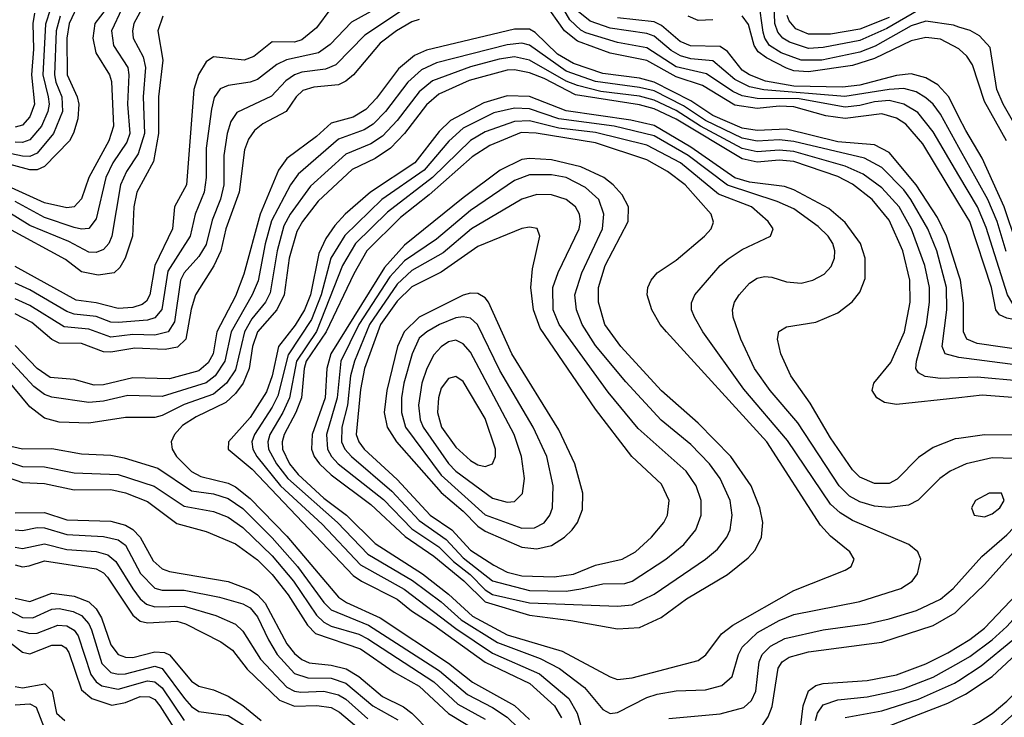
# Model space of a CAD drawing. Header units: inches. Extents: x 501365 to 657855, y 482276 to 547543.
# Tile 882 of 957: x 617442 to 620123, y 510919 to 512820. Entities that reach past the tile are written whole.
import ezdxf

# ---------------------------------------------------------------- set-up
doc = ezdxf.new("R2010")
doc.units = ezdxf.units.IN
doc.header["$MEASUREMENT"] = 0
doc.layers.add('A6511', color=7, linetype='Continuous')
doc.layers.add('A6521', color=7, linetype='Continuous')

msp = doc.modelspace()

# ---------------------------------------------------------------- linework, layer by layer
at = {"layer": 'A6511', "color": 5}
for points, elevation in [([(617770, 512971.1), (617646.9, 512810), (617641.3, 512770), (617649.6, 512730), (617686.5, 512670), (617691.8, 512651.8), (617697.8, 512530), (617684.5, 512490), (617630.5, 512390), (617610, 512331.9), (617590, 512310.3), (617570, 512307.1), (617510, 512320.9), (617410, 512366.8)], 3920), ([(618487.1, 512892.9), (618346.1, 512813.9), (618287.6, 512752.4), (618255.7, 512730), (618168.7, 512711.3), (618142.3, 512697.7), (618090, 512657.4), (618070, 512650.2), (618010, 512641.3), (617988.2, 512631.8), (617971.8, 512608.2), (617964, 512576), (617950.3, 512469.7), (617950, 512390), (617944.1, 512350), (617920.1, 512290), (617906.3, 512230), (617845.5, 512134.5), (617829.1, 512030.9), (617810, 512007.4), (617790, 512001.5), (617710, 511994.6), (617690, 511996.3), (617650, 512011.3), (617590, 512017.7), (617570, 512024.8), (617470, 512084.1), (617430, 512102.6)], 4040), ([(620000, 512395.8), (619930, 512514.6), (619887.7, 512567.7), (619850.3, 512590.3), (619810, 512599.6), (619770, 512596.7), (619730, 512586.2), (619690, 512581.9), (619564.7, 512604.7), (619450, 512605.8), (619410, 512612.8), (619384.2, 512624.2), (619312.3, 512672.3), (619230, 512691.6), (619150, 512743.9), (619070, 512757.9), (618984.2, 512784.2), (618970, 512792), (618940.3, 512820.3), (618900.1, 512890)], 4060), ([(619890, 512845.8), (619803.8, 512796.2), (619730, 512763.6), (619630, 512744.3), (619590, 512741.8), (619538.7, 512758.7), (619520.3, 512770), (619506.3, 512786.3), (619498.4, 512810), (619495.7, 512890)], 3940), ([(617604.7, 512870), (617576.5, 512810), (617570.8, 512770), (617571.4, 512670), (617598.9, 512610), (617603.4, 512590), (617600.5, 512550), (617589, 512511), (617577.8, 512490), (617510, 512420.5), (617490, 512411.5), (617470, 512411.2), (617304.5, 512455.5)], 3880), ([(620000, 512319.1), (619902, 512482), (619855.7, 512535.7), (619830, 512551.9), (619790, 512564), (619690, 512550.9), (619637.9, 512557.9), (619550, 512583), (619510, 512584.6), (619450, 512578.2), (619390, 512587.3), (619301.2, 512641.2), (619230, 512664.6), (619150, 512708.7), (619050, 512729.3), (618961.5, 512761.5), (618925.8, 512790), (618870, 512868.3)], 4080), ([(620000, 512800.3), (619985.1, 512805.1), (619910, 512816.6), (619870, 512803.5), (619771.9, 512748.1), (619730, 512731.6), (619626.7, 512710), (619570, 512709.8), (619516.2, 512730), (619484.2, 512750), (619471, 512770), (619466.6, 512786.6), (619455.3, 512870)], 3960), ([(617552.5, 512830), (617541.8, 512790), (617537.1, 512670), (617540.5, 512650), (617557.2, 512610), (617558.3, 512570), (617533.8, 512510), (617490, 512456.4), (617470, 512447.7), (617450, 512448), (617390, 512461.4)], 3860), ([(617774.6, 512850), (617753.2, 512810), (617749.2, 512790), (617751.4, 512770), (617778.6, 512718.6), (617784.6, 512690), (617778, 512610), (617781.7, 512510), (617765.1, 512454.9), (617733.2, 512406.8), (617716.5, 512370), (617693, 512230), (617684.7, 512210), (617670, 512194.4), (617650, 512185.5), (617630, 512186.4), (617575.6, 512215.6), (617470, 512259.3), (617410, 512296.2)], 3960), ([(617831.9, 512830), (617818, 512790), (617832.3, 512710), (617819.8, 512610), (617819.8, 512510), (617806.6, 512433.4), (617761.5, 512350), (617753.2, 512310), (617748.9, 512230), (617728.9, 512170), (617715.2, 512144.8), (617699.5, 512130), (617656.2, 512123.8), (617610, 512132.9), (617566.6, 512166.6), (617410, 512252.3)], 3980), ([(618289.6, 512850.4), (618250, 512798.3), (618210, 512765.4), (618190, 512759.4), (618130, 512759.6), (618079.9, 512720.1), (618053.1, 512710), (617970, 512719.2), (617950, 512705), (617929.4, 512670.6), (617915.9, 512630), (617896.6, 512370), (617863.3, 512310), (617858.3, 512250), (617809.9, 512150.1), (617796.8, 512070), (617787.2, 512052.8), (617775.6, 512044.4), (617750, 512036), (617710, 512033.6), (617650, 512049), (617596, 512056), (617430, 512147.5)], 4020), ([(617525.8, 512850), (617512.1, 512807.9), (617505.1, 512670), (617519.8, 512610), (617522.3, 512590), (617518.8, 512570), (617501.1, 512530), (617470, 512492.5), (617450, 512485.6), (617430, 512486.5)], 3840), ([(617720.2, 512850), (617691.9, 512790), (617697.4, 512750), (617736.3, 512690), (617739.2, 512670), (617735.8, 512590), (617741.9, 512510), (617733.7, 512486.3), (617696.1, 512430), (617676.4, 512390), (617650, 512278), (617630, 512251.6), (617610, 512249.4), (617590, 512254.2), (617510, 512281.2), (617430, 512324.7)], 3940), ([(618490.3, 512849.7), (618381.9, 512778.1), (618302.7, 512697.3), (618274.8, 512685.2), (618210, 512677.2), (618190, 512670.4), (618166.7, 512653.3), (618127.7, 512612.3), (618033, 512567), (618016.9, 512543.1), (618007.1, 512510), (617997.9, 512450), (617998, 512370), (617988.9, 512331.1), (617966.5, 512273.5), (617950, 512207.8), (617930, 512175), (617890, 512130.7), (617879.7, 512110), (617863.3, 511996.7), (617846.3, 511970), (617810, 511960.8), (617750, 511962.2), (617690, 511955.4), (617630, 511976.6), (617562.8, 511982.8), (617470, 512041.8), (617430, 512059.8)], 4060), ([(617482.3, 512837.7), (617478.1, 512810), (617479.7, 512740.3), (617474.2, 512670), (617482.7, 512590), (617470, 512555.1), (617450, 512532.7), (617430, 512527.8)], 3820), ([(620000, 512472.3), (619950, 512562.4), (619929.8, 512589.8), (619910, 512607.6), (619883.3, 512623.3), (619850, 512632.7), (619810.3, 512630.3), (619689.2, 512610.8), (619468.9, 512628.9), (619430, 512637.5), (619390, 512657.3), (619330, 512708.3), (619270, 512713.7), (619241.5, 512721.5), (619216.1, 512736.1), (619170, 512775.3), (619150, 512782.3), (619050, 512797), (618995.8, 512815.8), (618962.8, 512842.8)], 4040), ([(619330, 512820.3), (619290, 512818.2), (619262.2, 512830)], 3980), ([(620000, 512740.4), (619950, 512767.1), (619910, 512771.4), (619870, 512762.9), (619770, 512714.3), (619710, 512695.7), (619590, 512677.8), (619550, 512681.3), (619530, 512688.4), (619476.1, 512716.1), (619453.1, 512733.1), (619442, 512750), (619427, 512807), (619410, 512830.6)], 3980), ([(619810, 512826.3), (619730, 512794.4), (619650, 512781), (619590, 512781.1), (619555.6, 512795.6), (619537.4, 512817.4), (619532.1, 512832.1)], 3920), ([(618530, 512821.1), (618510, 512814.1), (618468, 512790), (618423.4, 512756.6), (618351, 512670), (618330, 512652.4), (618310, 512642.9), (618243.4, 512636.6), (618213.1, 512626.9), (618194.6, 512610), (618167.3, 512570), (618104, 512536), (618081.4, 512518.6), (618064.9, 512495.1), (618054.1, 512465.9), (618039.6, 512350), (618003.4, 512250), (617989.4, 512190), (617970.9, 512149.1), (617921.2, 512070), (617908.6, 512031.4), (617894.9, 511950), (617871.9, 511928.1), (617838.5, 511921.5), (617755.2, 511924.8), (617690, 511914.1), (617670, 511915.4), (617610, 511938), (617550, 511938.6), (617530, 511948.8), (617475.1, 511995.1), (617430, 512019)], 4080), ([(620000, 512555), (619972.6, 512610), (619942.7, 512642.7), (619910, 512662.1), (619870, 512672.8), (619830, 512667.8), (619730, 512641.8), (619683.2, 512636.8), (619550, 512639.4), (619472.9, 512652.9), (619430, 512669.8), (619410, 512682.6), (619370, 512733.7), (619350, 512747.3), (619268.7, 512748.7), (619241.1, 512761.1), (619190, 512804.5), (619170, 512814.5), (619070, 512825.6)], 4020), ([(620000, 512124.1), (619965.9, 512230), (619941.1, 512281.1), (619883.1, 512370), (619810, 512457.9), (619770, 512479.3), (619670, 512487.6), (619530, 512522), (619450, 512518.7), (619410, 512524.7), (619330, 512559.6), (619270, 512599.3), (619170, 512650.2), (619130, 512660.8), (619030, 512673.7), (618950, 512700.9), (618906.7, 512726.7), (618845.7, 512785.7), (618830, 512794.6), (618790, 512794.2), (618550, 512737.5), (618517.2, 512722.8), (618473.8, 512686.2), (618413.9, 512606.1), (618384.4, 512575.6), (618350, 512554.8), (618290, 512537.9), (618250, 512502.1), (618170, 512442.1), (618147, 512410), (618097.2, 512290), (618052.9, 512127.1), (618030, 512066.8), (617978.6, 511970), (617969.2, 511910), (617955, 511885), (617930, 511863.2), (617850, 511841.5), (617750, 511843.9), (617670, 511824.8), (617644.6, 511824.6), (617590, 511839.5), (617525.4, 511845.4), (617490, 511869.4), (617430, 511932.1)], 4120), ([(620000, 511899.2), (619999.3, 511899.3), (619962.1, 511910), (619954.1, 511930), (619966.9, 512030), (619965.8, 512090), (619940.1, 512190), (619914.9, 512250), (619868.9, 512330), (619850, 512356.5), (619790, 512417.4), (619742.6, 512442.6), (619550, 512487.9), (619510, 512492.8), (619450, 512489.2), (619410, 512497.1), (619310, 512545.3), (619250, 512585.1), (619170, 512626), (619130, 512635.9), (619010, 512651.6), (618930, 512680.1), (618830, 512750.6), (618810, 512756.2), (618770, 512752), (618577.5, 512702.5), (618536.5, 512683.5), (618498.8, 512650), (618438.4, 512570), (618404.4, 512535.6), (618379.8, 512520.2), (618310, 512494.4), (618200.7, 512399.3), (618179.9, 512370), (618128, 512272), (618110.5, 512209.5), (618091.7, 512108.3), (618075.3, 512070), (618018.4, 511970), (618000.9, 511890), (617974, 511850), (617949.6, 511830.4), (617830, 511793.3), (617736.5, 511796.5), (617670, 511780.7), (617630, 511777), (617530, 511791.6), (617510, 511799), (617480.6, 511820.6), (617413.4, 511893.4)], 4140), ([(620000, 511844.3), (619950, 511842.4), (619908.2, 511848.2), (619890, 511858), (619882.8, 511870), (619884.5, 511890), (619911.5, 511990), (619920.2, 512050), (619919.7, 512090), (619907.3, 512150), (619870.3, 512249.7), (619837.4, 512310), (619790, 512361.6), (619739.5, 512399.5), (619690, 512421.4), (619550, 512461), (619510, 512464.6), (619450, 512460.4), (619410, 512469.3), (619296.2, 512530), (619230, 512572.5), (619170, 512601.3), (619130, 512611.8), (619024.8, 512624.8), (618960.8, 512640.9), (618930, 512652.7), (618830, 512710.2), (618790, 512718.8), (618747.5, 512712.5), (618670, 512692.2), (618566.3, 512653.7), (618530, 512623.5), (618470, 512545.8), (618430, 512502.9), (618398.4, 512481.6), (618330, 512453.7), (618233.8, 512366.2), (618178.7, 512290), (618161.7, 512258.3), (618142.9, 512190), (618124.3, 512075.7), (618111.2, 512050), (618074.6, 512005.4), (618054.6, 511970), (618030, 511866.2), (618005.5, 511830), (617970, 511799.7), (617890, 511771.5), (617830, 511741.3), (617810, 511736.3), (617730, 511735.7), (617630, 511720.8), (617550, 511723.1), (617510, 511734.4), (617470, 511764.9), (617403.9, 511843.9)], 4160), ([(620000, 511789.9), (619830, 511772), (619796.8, 511776.8), (619776.5, 511790), (619763.7, 511810), (619768.2, 511830), (619814.1, 511886), (619851.4, 511970), (619867.1, 512050), (619866.6, 512110), (619847.4, 512190), (619810, 512274.3), (619763.3, 512330), (619710, 512371.6), (619670, 512393.2), (619550, 512433.5), (619510, 512437), (619450, 512432.3), (619410, 512441), (619229.4, 512549.4), (619170, 512577.6), (619130, 512588.3), (618955.3, 512615.3), (618870, 512659.7), (618830, 512675.1), (618790, 512683.3), (618770, 512682.4), (618665.8, 512654.2), (618583.1, 512616.9), (618550, 512588.3), (618489.9, 512510.1), (618452, 512470), (618410, 512442), (618347.6, 512412.4), (618254.5, 512325.5), (618212, 512270), (618197, 512243), (618176.2, 512170), (618162.7, 512070), (618141.9, 512030), (618090, 511969.5), (618075.7, 511930), (618067, 511870), (618050.5, 511829.5), (618030, 511801.5), (618003.3, 511776.7), (617922.4, 511737.6), (617885.8, 511714.2), (617863.6, 511690), (617854.3, 511670), (617856.9, 511650), (617869.3, 511630), (617910, 511588.7), (617935.3, 511575.3), (618010, 511557.6), (618030, 511547.5), (618070, 511515.8), (618170, 511412.8), (618310, 511246.2), (618331.9, 511231.9), (618423.5, 511190), (618610, 511067), (618674.8, 511014.8), (618790, 510951.6), (618830, 510913.5)], 4180), ([(620000, 511679.3), (619990, 511677.9), (619930, 511654.5), (619890, 511627.5), (619832.1, 511567.9), (619810, 511556.6), (619770, 511556.3), (619730, 511573.1), (619710, 511593.7), (619650, 511681.1), (619594.9, 511774.9), (619541.9, 511850), (619514.9, 511910), (619506, 511950), (619509.9, 511970.1), (619530, 511983), (619610, 511996.1), (619670, 512021), (619708.9, 512051.1), (619730, 512077.4), (619744.8, 512115.2), (619745, 512170), (619731.5, 512210), (619690, 512267.7), (619646, 512306), (619550, 512356.4), (619525.3, 512365.3), (619430, 512377.5), (619389.5, 512389.5), (619270, 512472.9), (619170, 512531.7), (619106.5, 512546.5), (618930, 512572), (618830, 512611.3), (618770, 512613.2), (618705.9, 512594.1), (618614.9, 512545.1), (618584.4, 512515.6), (618517.7, 512430), (618397, 512350), (618328.4, 512290), (618300.4, 512259.6), (618276, 512224), (618256.6, 512183.4), (618233.8, 512070), (618218.1, 512030), (618192.4, 511987.6), (618146.7, 511930), (618129.5, 511850), (618114, 511806), (618070, 511735.7), (618010.6, 511670), (618010.1, 511650), (618075.6, 511595.6), (618350, 511305.8), (618372.6, 511290), (618470, 511240.9), (618508.9, 511208.9), (618570, 511170.2), (618710, 511069.3), (618831.3, 511011.3), (618898.7, 510950), (618917.5, 510917.5)], 4220), ([(620000, 511601), (619976, 511590), (619948.1, 511570), (619889.1, 511510.9), (619862.6, 511497.4), (619810, 511490.9), (619770, 511494.9), (619730, 511505.9), (619701.8, 511521.8), (619673.7, 511550), (619561.6, 511721.6), (619486.2, 511810), (619443.4, 511870), (619405.8, 511950), (619385.3, 512010), (619383.2, 512030), (619388.8, 512050), (619401.5, 512070), (619430, 512102.4), (619450, 512116.2), (619470, 512120.4), (619490, 512118.4), (619530, 512106), (619570, 512102.1), (619602.4, 512110), (619633, 512127), (619652.2, 512147.8), (619660.8, 512170), (619661.6, 512190), (619656.1, 512210), (619643.7, 512230), (619616.6, 512256.6), (619550, 512304.5), (619504.5, 512324.5), (619369.3, 512369.3), (619262.7, 512450), (619170, 512504), (619061.3, 512530), (618910, 512550.5), (618830, 512577.4), (618790, 512579.3), (618733.6, 512566.4), (618650, 512524.4), (618611.1, 512488.9), (618543.8, 512410), (618428.7, 512330), (618327.7, 512232.3), (618289.8, 512170), (618263.1, 512070), (618236.7, 512003.3), (618173.5, 511906.5), (618144.8, 511795.2), (618130, 511764.1), (618081.5, 511690), (618074.7, 511670), (618077, 511650), (618088.3, 511630), (618152.7, 511550), (618265.6, 511445.6), (618370, 511334.8), (618488.7, 511268.7), (618630, 511161.1), (618730, 511094.3), (618857.8, 511037.8), (618937.2, 510970), (618959.9, 510930), (619012.3, 510750)], 4240), ([(617350, 511673.7), (617449.6, 511650.4), (617530, 511652.1), (617610, 511637), (617690, 511633.2), (617726.5, 511626.5), (617818.2, 511598.2), (617910, 511536.6), (617970, 511527.8), (618010, 511515.4), (618050, 511488.1), (618130, 511408.6), (618198.8, 511330), (618270, 511231.9), (618290, 511211.7), (618392.3, 511170), (618585.5, 511045.5), (618661.3, 510981.3), (618730, 510945.6), (618770, 510919.2), (618799.3, 510890)], 4160), ([(617249.1, 511669.1), (617450, 511603), (617510, 511601.9), (617590, 511585), (617710, 511580.8), (617808.6, 511548.6), (617890, 511494.5), (617970, 511479.9), (618010, 511464.9), (618050, 511436.6), (618130, 511359.4), (618187.9, 511290), (618250, 511197.5), (618270, 511178.3), (618290, 511167.8), (618365.8, 511145.8), (618390, 511133), (618570, 511016.2), (618635.3, 510955.3), (618710, 510914.4)], 4140), ([(617230, 511635), (617450, 511559.4), (617510, 511556.6), (617590, 511539.3), (617690, 511539.9), (617730, 511530.9), (617790, 511507.1), (617870, 511447), (617950, 511425.5), (618030, 511391.7), (618090, 511348), (618130, 511308.5), (618173, 511253), (618225.4, 511170), (618247.8, 511147.8), (618370, 511106), (618462.1, 511042.2), (618530, 511003.7), (618609.6, 510929.7), (618697.1, 510877.1)], 4120), ([(617430, 511476.4), (617510, 511476.8), (617570, 511457.5), (617690, 511453.7), (617730, 511443.1), (617750.5, 511430.5), (617769.8, 511410), (617805.9, 511345.9), (617830, 511323.5), (617850, 511316.1), (618010, 511289.3), (618070, 511266.3), (618090, 511253.2), (618110.5, 511230.5), (618170, 511119.7), (618190, 511093.3), (618210, 511076.3), (618230, 511067.9), (618290, 511061.5), (618331.6, 511051.6), (618365.9, 511030), (618430, 510975.6), (618487.2, 510947.2), (618510, 510930.3), (618559.8, 510879.8)], 4080), ([(617430, 511430.3), (617450, 511427.9), (617490, 511436.6), (617510, 511435.6), (617570, 511416.9), (617670, 511412.2), (617710, 511402.4), (617730, 511388.1), (617771.2, 511311.2), (617810, 511271.3), (617830, 511265.9), (617890, 511265.7), (617986.1, 511246.1), (618050, 511228.1), (618070, 511217.3), (618090, 511193.3), (618119.2, 511130), (618143.3, 511090), (618190, 511038.2), (618226.6, 511026.6), (618290, 511025.4), (618330, 511012.5), (618403.6, 510950), (618471.8, 510911.8)], 4060), ([(617430, 511383.1), (617450, 511379.4), (617510, 511391.8), (617570, 511376.1), (617650.6, 511370.6), (617682.2, 511362.2), (617703.8, 511343.8), (617750, 511269), (617770, 511242.2), (617787.4, 511227.4), (617810, 511220.5), (617890, 511222.4), (617976.6, 511196.6), (618030, 511172.9), (618050, 511154), (618097.8, 511077.8), (618170, 511001.3), (618190, 510990.5), (618207.7, 510987.7), (618270, 510990.4), (618310, 510980.7), (618330, 510968.6), (618390, 510915.3)], 4040), ([(617430, 511334.9), (617450, 511329.6), (617468.3, 511331.6), (617510, 511345.6), (617650, 511323.9), (617670, 511313), (617681.1, 511301.1), (617750, 511197.7), (617770, 511180.8), (617790, 511176.5), (617870, 511181.3), (617893.6, 511173.6), (617990, 511125.2), (618021.7, 511101.7), (618061.1, 511050), (618150, 510965.4), (618190, 510949.1), (618251.6, 510951.6), (618290, 510945.8), (618312.7, 510932.7), (618399.8, 510859.8)], 4020), ([(619210, 510916), (619350, 510928.3), (619414.1, 510945.9), (619434.8, 510965.2), (619447.1, 510990), (619455.9, 511070), (619464.5, 511090), (619486.8, 511113.2), (619525.9, 511134.1), (619630, 511157.6), (619750, 511173.8), (619810, 511187.4), (619884.6, 511210), (619950, 511240.8), (619984.3, 511270), (620000, 511287.4)], 4240), ([(617430, 511243.4), (617470, 511235.1), (617530, 511257.7), (617590, 511249), (617630, 511233.5), (617650, 511214.4), (617665.1, 511190), (617690, 511117), (617710, 511090), (617730, 511082.9), (617750, 511082.2), (617810, 511097.3), (617836.2, 511096.1), (617850, 511089.5), (617910, 511017.5), (617930, 511004.1), (617970, 510994.3), (618010, 510976.3), (618050, 510951.6), (618099.6, 510910)], 3980), ([(617410, 511211.9), (617450, 511191.2), (617477.4, 511190), (617530, 511213.8), (617550, 511215.6), (617587.5, 511207.5), (617610, 511196.1), (617630, 511174), (617637.8, 511157.8), (617665.9, 511065.9), (617690, 511041.5), (617710, 511036.6), (617730, 511038), (617810, 511058), (617830, 511052), (617891.1, 510970), (617910, 510948.3), (617930, 510934.8), (618010, 510924.3), (618090, 510873.7)], 3960), ([(619463.8, 510896.2), (619480, 510920), (619491.3, 510948.7), (619507.4, 511052.6), (619518.7, 511070), (619537.2, 511082.8), (619590, 511097.5), (619790, 511123.4), (619930, 511169.5), (619990, 511203.8), (620000, 511213.4)], 4220), ([(617351.8, 511171.8), (617450, 511096.6), (617470, 511092.5), (617530, 511115.3), (617555.5, 511115.5), (617568, 511108), (617575.7, 511095.7), (617610, 510993.8), (617638.1, 510970), (617692.6, 510952.6), (617730, 510959.1), (617770, 510976.2), (617795.2, 510975.2), (617810, 510967.3), (617823.6, 510950), (617874.6, 510870)], 3920), ([(617436.4, 511156.4), (617470, 511147.2), (617490, 511148.8), (617545.8, 511170), (617570, 511168.7), (617590, 511156.2), (617601, 511141), (617635.6, 511035.6), (617650, 511016), (617665.3, 511005.3), (617710, 510995.9), (617790, 511018.4), (617810, 511015.3), (617830, 510999.2), (617890, 510910.1)], 3940), ([(619562, 510838), (619575.3, 510950), (619590, 510991.6), (619610, 511005.7), (619630, 511011), (619750, 511019.8), (619830, 511034.9), (619910, 511064.6), (619970, 511094.5), (620000, 511112.6)], 4180), ([(619608.9, 510910), (619614.7, 510930), (619630, 510953.5), (619670, 510966.9), (619750, 510974.8), (619810, 510987.2), (619850, 510997.6), (619930, 511028.3), (620000, 511067.8)], 4160), ([(617430, 511003.1), (617450, 510999.5), (617510.6, 511010.6), (617530.2, 510990.2), (617541.9, 510930), (617565, 510910)], 3880), ([(619690, 510918.5), (619790, 510936.8), (619890, 510968.8), (619988, 511012), (620000, 511019.7)], 4140), ([(617430, 510953.2), (617470, 510955.9), (617487.1, 510947.1), (617509, 510890)], 3860), ([(619810, 510895.4), (619970, 510957.4), (620000, 510972.8)], 4120)]:
    msp.add_lwpolyline(points, dxfattribs=dict(at, elevation=elevation))
for points, elevation in [([(618830, 512544.6), (618790, 512543.2), (618710, 512514.2), (618670, 512491.2), (618566.7, 512390), (618444, 512296), (618356.7, 512210), (618321.2, 512150), (618250.6, 511970.6), (618195.8, 511890), (618176.7, 511790), (618158.9, 511750), (618123.7, 511690), (618117.6, 511670), (618119.5, 511650), (618141.7, 511610), (618172.1, 511570), (618307.3, 511450), (618390, 511363.4), (618512, 511292), (618590, 511233.6), (618644.3, 511184.3), (618743.1, 511123.1), (618859.4, 511079.4), (618911.9, 511051.9), (618980.6, 511000.6), (619030, 510940.2), (619050, 510929.4), (619070, 510932.3), (619150, 510972.6), (619177.8, 510982.2), (619230, 510990.8), (619310, 510994.2), (619353.8, 511006.2), (619382, 511030), (619399.2, 511090), (619409.5, 511110), (619451.3, 511150), (619510, 511182.8), (619550, 511199.2), (619730, 511234.5), (619841.4, 511270), (619872.2, 511290), (619887.5, 511310), (619895.9, 511350), (619887.7, 511370), (619863.5, 511390), (619710, 511455.6), (619676.2, 511476.2), (619650, 511500.3), (619533.3, 511673.3), (619413.7, 511813.7), (619302.8, 511970), (619279.6, 512010), (619271.7, 512030), (619271.7, 512048.3), (619280.6, 512070), (619349.9, 512150.1), (619371.9, 512168.1), (619410, 512193.6), (619486.9, 512230), (619493.8, 512250), (619480.2, 512270), (619434.7, 512310), (619344.9, 512344.9), (619241.8, 512430), (619150, 512478), (619010, 512513.2), (618910, 512524.5)], 4260), ([(618807.3, 512512.7), (618722.5, 512477.5), (618673.9, 512446.1), (618557, 512343), (618478.7, 512281.3), (618387.7, 512190), (618352.2, 512127.8), (618276.7, 511970), (618222.6, 511890), (618216.8, 511870), (618209.5, 511790), (618194.1, 511750), (618162.4, 511690), (618156.9, 511670), (618158.2, 511650), (618177.2, 511610), (618200.7, 511580.7), (618270, 511516.3), (618332, 511470), (618410, 511392.9), (618539.4, 511310), (618610, 511255.1), (618675.1, 511195.1), (618770, 511143.9), (618919.4, 511099.4), (619050, 511029.3), (619070, 511022.5), (619110, 511026.6), (619290, 511073.8), (619310.8, 511089.2), (619353.7, 511146.3), (619384.3, 511170), (619550, 511264.7), (619690, 511320.2), (619706.6, 511330), (619714.7, 511350), (619703.1, 511370), (619650, 511412.7), (619622.7, 511442.7), (619476.7, 511670), (619203.4, 511970), (619186.2, 511990), (619163.2, 512030), (619151.1, 512070), (619152.5, 512090), (619161.6, 512110), (619178.5, 512130), (619230, 512165.1), (619307.2, 512230), (619325, 512250), (619331.4, 512268.6), (619325.2, 512290), (619254, 512370), (619206.3, 512406.3), (619150, 512438.3), (619010, 512484.8), (618848.8, 512511.2)], 4280), ([(618830, 512442.1), (618810, 512438.8), (618750.5, 512410), (618650, 512334.6), (618490, 512205.4), (618435.5, 512144.5), (618289.4, 511910), (618278.3, 511870), (618273.9, 511790), (618238.4, 511690), (618236.5, 511650), (618244, 511630), (618258.7, 511610), (618290, 511579.9), (618398.6, 511498.6), (618491.6, 511411.6), (618570, 511358.6), (618651.3, 511291.3), (618710, 511233.4), (618830, 511197.4), (618943.2, 511183.2), (619070, 511159.9), (619130, 511164), (619189.2, 511190.8), (619258, 511242), (619370, 511308.4), (619426.2, 511353.8), (619445.1, 511374.9), (619462.6, 511410), (619465.8, 511450), (619458.1, 511490), (619434.3, 511550), (619378.3, 511630), (619290, 511720.5), (619190, 511808.4), (619078.9, 511930), (619035.7, 511990), (619017.9, 512050), (619018.4, 512090), (619036.4, 512150), (619099.2, 512270), (619099.9, 512310), (619082.7, 512342.7), (619058.7, 512370), (619032.6, 512390), (618970, 512419.3), (618890, 512437.9)], 4320), ([(618830, 512397.9), (618790, 512382.1), (618670, 512300.6), (618577.5, 512222.5), (618490, 512163), (618450, 512119.1), (618366, 511990), (618316.6, 511890), (618306.4, 511790), (618277.3, 511690), (618280.2, 511650), (618290.8, 511630), (618309.8, 511610), (618433, 511513), (618510, 511433.1), (618583.4, 511383.4), (618623.5, 511343.5), (618668.6, 511308.6), (618710, 511266.1), (618730, 511254.1), (618830, 511230.7), (619070, 511221.8), (619110, 511226), (619170, 511254.8), (619309.9, 511350), (619342.3, 511377.7), (619367.4, 511410), (619376.6, 511430), (619382.8, 511470), (619376.9, 511510), (619350, 511569.9), (619320.7, 511610), (619270, 511662.6), (619189.1, 511729.1), (619093.1, 511833.1), (619010, 511932.4), (618974.2, 511990), (618958.4, 512030), (618954.2, 512070), (618972.9, 512130), (619029.3, 512250), (619033.3, 512290), (619019.1, 512330), (618983.3, 512363.3), (618930.5, 512390), (618890, 512397.4)], 4340), ([(618850, 512344), (618810, 512331.2), (618672.8, 512250), (618595, 512185), (618510, 512136.3), (618470, 512099.7), (618394.7, 511990), (618353.4, 511890), (618342.6, 511850), (618334.8, 511770), (618319.8, 511710), (618318.7, 511670), (618327.6, 511650), (618345.8, 511630), (618455.8, 511535.8), (618530, 511455.5), (618603.4, 511403.4), (618650, 511354.1), (618730, 511291.3), (618830, 511264.9), (618930, 511262.4), (618970, 511269.2), (619030, 511282.9), (619090, 511283.3), (619110, 511289.7), (619201.6, 511350), (619250.9, 511390), (619283.1, 511430), (619297.8, 511470), (619298, 511510), (619284.5, 511550), (619257.2, 511590), (619126.6, 511706.6), (619045.1, 511805.1), (618911.2, 511990), (618895.2, 512030), (618894.4, 512090), (618908.5, 512131.5), (618965.8, 512250), (618969.1, 512270), (618966.2, 512290), (618955.8, 512310), (618930, 512330.6), (618890, 512343)], 4360), ([(618830, 512255.2), (618810, 512250.9), (618690, 512201.8), (618590, 512132.2), (618510, 512092.4), (618470, 512053.4), (618424.5, 511990), (618381.5, 511870), (618370, 511812.3), (618358.5, 511690), (618365.4, 511670), (618380, 511650), (618470, 511567), (618559.6, 511470), (618618.7, 511430), (618670, 511374.9), (618733.5, 511333.5), (618770, 511315), (618810, 511304.2), (618898, 511302), (618950, 511309.1), (619010, 511333.9), (619082.8, 511350), (619118.8, 511370), (619162.9, 511410), (619196.2, 511450), (619206.7, 511470), (619210.4, 511510), (619190, 511554.5), (619109.5, 511630), (619010, 511759.2), (618859.5, 511979.5), (618841.2, 512030), (618833.7, 512090), (618838.3, 512141.7), (618858.6, 512230), (618851.6, 512251.6)], 4380), ([(618670, 512074.9), (618650, 512069.4), (618530, 512009.7), (618488.9, 511970), (618470.9, 511930), (618441.8, 511810), (618435, 511750), (618443.2, 511710), (618468, 511670), (618590, 511532), (618650, 511481.2), (618690, 511439.6), (618710, 511426.4), (618810, 511383), (618850, 511378.4), (618890, 511387.4), (618925.5, 511410), (618946.5, 511430), (618961.5, 511450), (618974.9, 511485.1), (618975.5, 511530), (618954.1, 511610), (618910, 511702.6), (618782.7, 511910), (618719.2, 512050), (618710, 512062.1), (618690, 512074)], 4420), ([(618650, 512010.8), (618630, 512007.8), (618585.5, 511990), (618550.6, 511970), (618530, 511952.1), (618510.8, 511910), (618488.3, 511830), (618481.6, 511790), (618482.1, 511750), (618492.5, 511710), (618590, 511579.1), (618710, 511470.9), (618810, 511434.4), (618844.2, 511435.8), (618870, 511449.1), (618885.6, 511470), (618893.2, 511490), (618895, 511550), (618877.7, 511630), (618840.1, 511710), (618750, 511864.6), (618688.6, 511990), (618670, 512007.2)], 4440), ([(618630, 511946.5), (618610, 511942), (618590, 511929), (618570, 511906.9), (618550.5, 511869.5), (618537, 511830), (618528.4, 511770), (618532.9, 511730), (618540.4, 511710), (618610, 511610.4), (618630, 511589.6), (618730, 511516.2), (618770, 511505.2), (618790, 511507.4), (618811, 511529), (618816.5, 511570), (618808.6, 511630), (618789, 511690), (618670, 511914.1), (618650, 511937.2)], 4460), ([(618630, 511847.6), (618610, 511842.2), (618590, 511816.2), (618582.4, 511790), (618580.1, 511750), (618590.9, 511710), (618630, 511655.7), (618670, 511618.8), (618690, 511607.4), (618710, 511602.9), (618730, 511609.5), (618737.8, 511630), (618737.5, 511650), (618710, 511733.2), (618650, 511833.8)], 4480)]:
    msp.add_lwpolyline(points, close=True, dxfattribs=dict(at, elevation=elevation))
at = {"layer": 'A6521', "color": 5}
for points, elevation in [([(620167.5, 512507.5), (620120, 512590), (620103, 512630), (620084.6, 512744.6), (620056.2, 512776.2), (620030.4, 512790.4), (620000, 512800.3)], 3960), ([(620129.7, 512489.7), (620070, 512596.9), (620037.1, 512697.1), (620021.1, 512721.1), (620000.3, 512740.3), (620000, 512740.4)], 3980), ([(620157, 512210), (620122.8, 512310), (620062.8, 512442.8), (620018.3, 512518.3), (620000, 512555)], 4020), ([(620128.4, 512188.4), (620103.7, 512270), (620079, 512330), (620000, 512472.3)], 4040), ([(620000, 510826.8), (620070, 510865.4), (620110, 510893.7), (620150, 510929.8), (620445.8, 511254.2), (620502.5, 511337.5), (620538.4, 511410), (620548, 511452), (620574.4, 511650), (620631.7, 511830), (620629.1, 511869.1), (620620.2, 511890), (620599.6, 511919.6), (620567.3, 511947.3), (620510, 511978.8), (620470, 511994.2), (620410, 512006.5), (620270, 512015.5), (620170, 512036.8), (620146.3, 512046.3), (620131.9, 512070), (620073.7, 512253.7), (620050.6, 512310), (620000, 512395.8)], 4060), ([(620000, 510879.9), (620054.3, 510905.7), (620090, 510929), (620130, 510963.4), (620190, 511021.7), (620310, 511160.1), (620413.7, 511270), (620467, 511350), (620503.3, 511430), (620545, 511670), (620585.2, 511810), (620583.9, 511843.9), (620573.7, 511870), (620554.9, 511894.9), (620530, 511915.3), (620450, 511953.2), (620390, 511966.7), (620250, 511983.1), (620130, 512006.7), (620110, 512016.3), (620100.3, 512030), (620088.2, 512090), (620029.6, 512270), (620000, 512319.1)], 4080), ([(620000, 510972.8), (620018, 510982), (620090.6, 511030), (620183, 511117), (620352.7, 511307.3), (620394.3, 511370), (620421.4, 511430), (620490.1, 511730), (620495.6, 511775.6), (620490, 511811), (620477.1, 511830), (620450, 511849.9), (620363.4, 511883.4), (620250, 511908.3), (620050, 511938.1), (620021.8, 511950), (620012.1, 511970), (620012.1, 512047.9), (620004.6, 512110), (620000, 512124.1)], 4120), ([(620000, 511019.7), (620060.8, 511059.2), (620146.4, 511130), (620307.8, 511310), (620352.5, 511370), (620389.6, 511450), (620416.2, 511550), (620450.5, 511710), (620452.7, 511752.7), (620438.9, 511790), (620417.6, 511810), (620390, 511825.4), (620311.9, 511851.9), (620230.1, 511870.1), (620000, 511899.2)], 4140), ([(620000, 511067.8), (620030, 511084.7), (620090.8, 511130), (620130, 511167), (620274.2, 511325.8), (620334.3, 511410), (620371.6, 511511.6), (620406.6, 511670), (620410.8, 511710.8), (620403.4, 511743.4), (620386.6, 511766.6), (620351.2, 511791.2), (620310, 511806.4), (620170, 511835.6), (620050, 511846.1), (620000, 511844.3)], 4160), ([(620000, 511112.6), (620030, 511130.8), (620070, 511162.2), (620210.5, 511310), (620290, 511407.5), (620313.7, 511450), (620334.9, 511510), (620353.5, 511586.5), (620365.8, 511650), (620366.7, 511686.7), (620359.9, 511710), (620350, 511724.1), (620312.3, 511750), (620251.7, 511771.7), (620169.1, 511789.1), (620063.4, 511796.6), (620000, 511789.9)], 4180), ([(620000, 511213.4), (620070, 511281.1), (620234.6, 511465.4), (620267.2, 511530), (620276.3, 511570), (620277.3, 511610), (620271, 511631), (620256.1, 511650), (620212.7, 511672.7), (620150, 511687.6), (620070, 511689.3), (620000, 511679.3)], 4220), ([(620000, 511287.4), (620062.7, 511357.3), (620130, 511416.7), (620190, 511478.9), (620219.5, 511530), (620224.5, 511570), (620214.3, 511594.3), (620190, 511613.3), (620150, 511624.6), (620090, 511626.3), (620019.6, 511610), (620000, 511601)], 4240)]:
    msp.add_lwpolyline(points, dxfattribs=dict(at, elevation=elevation))
at = {"layer": 'A6521', "color": 5, "elevation": 4260}
msp.add_lwpolyline([(620115.6, 511530), (620082, 511530), (620044.7, 511510), (620034, 511490), (620041.3, 511470), (620070, 511465), (620090, 511473.4), (620111.4, 511490), (620122.7, 511510)], close=True, dxfattribs=at)

doc.saveas('drawing.dxf')
